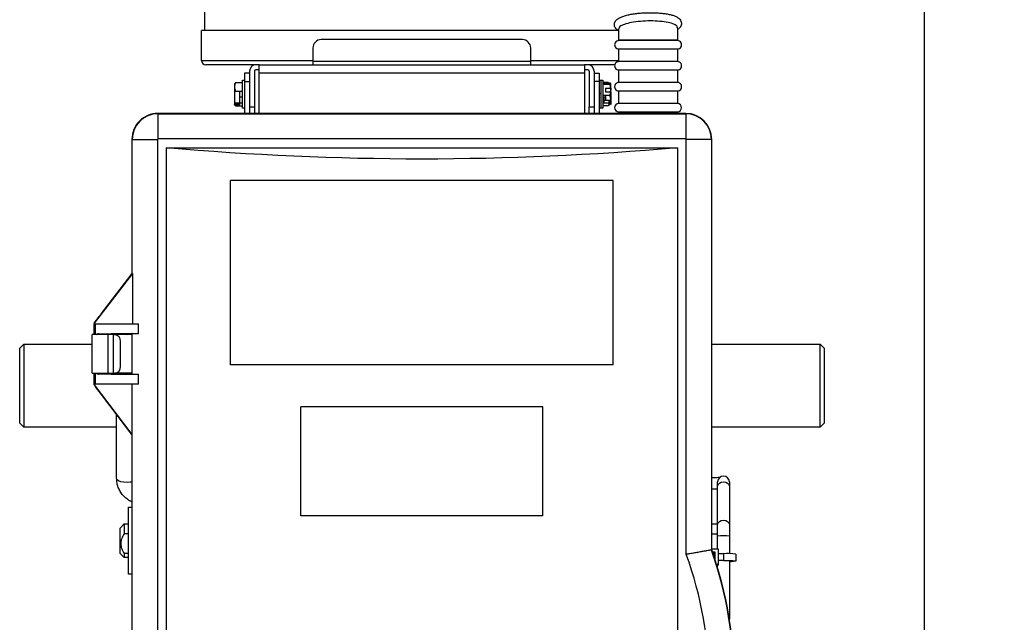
# Model space of a CAD drawing. Header units: inches. Extents: x 170 to 284, y 215 to 248.
# Tile 412 of 656: x 206.466 to 206.964, y 224.713 to 225.018. Entities that reach past the tile are written whole.
import ezdxf

# ---------------------------------------------------------------- set-up
doc = ezdxf.new("R2010")
doc.units = ezdxf.units.IN
doc.header["$LTSCALE"] = 0.25
doc.header["$MEASUREMENT"] = 0
doc.layers.add('ANNOTATIONS', color=1, linetype='Continuous')
doc.layers.add('RH FRONT OF HOOD', color=7, linetype='Continuous')
doc.styles.add('ARIAL', font='arial.ttf', dxfattribs={"height": 0.09375})
doc.dimstyles.new('STANDARD$0', dxfattribs={"dimtxt": 0.09375, "dimasz": 0.09375, "dimexe": 0.03125, "dimexo": 0.046875, "dimgap": 0.09, "dimtad": 0, "dimtih": 1, "dimtoh": 1, "dimdec": 4, "dimzin": 0, "dimdsep": 46, "dimtxsty": 'ARIAL', "dimcen": 0.09, "dimadec": 0, "dimazin": 0, "dimtfac": 1, "dimtdec": 4, "dimtofl": 0, "dimtmove": 0, "dimatfit": 1, "dimfxl": 1, "dimtolj": 1, "dimtzin": 0, "dimarcsym": 0})

# ---------------------------------------------------------------- blocks, each defined once
blk = doc.blocks.new('*D74')
at = {"layer": 'ANNOTATIONS', "color": 0, "lineweight": -2, "transparency": 16777216}
for p, q in [((206.7252508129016, 225.0675806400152), (206.7252508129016, 225.673125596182)), ((206.9236138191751, 224.5588557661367), (206.9236138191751, 225.673125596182)), ((206.6315008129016, 225.641875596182), (206.5377508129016, 225.641875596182)), ((207.0173638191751, 225.641875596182), (207.1111138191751, 225.641875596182))]:
    blk.add_line(p, q, dxfattribs=at)
at = {"layer": 'ANNOTATIONS', "color": 0, "transparency": 16777216}
for points in [[(206.6315008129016, 225.657500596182), (206.6315008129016, 225.626250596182), (206.7252508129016, 225.641875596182)], [(207.0173638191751, 225.657500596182), (207.0173638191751, 225.626250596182), (206.9236138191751, 225.641875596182)]]:
    blk.add_solid(points, dxfattribs=at)
at = {"layer": 'defpoints', "color": 0, "transparency": 16777216}
for p in [(206.9236138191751, 225.641875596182), (206.7252508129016, 225.0207056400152), (206.9236138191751, 224.5119807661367)]:
    blk.add_point(p, dxfattribs=at)
at = {"layer": 'ANNOTATIONS', "color": 0, "transparency": 16777216, "insert": (207.25499129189, 225.641875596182), "char_height": 0.09375, "attachment_point": 5, "style": 'ARIAL'}
blk.add_mtext('\\A1;5"', dxfattribs=at)

msp = doc.modelspace()

# ---------------------------------------------------------------- linework, layer by layer
at = {"layer": 'RH FRONT OF HOOD'}
for p, q in [((206.5594937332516, 225.0124400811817), (206.5594937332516, 225.0760189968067)), ((206.5578830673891, 224.9971980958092), (206.5578830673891, 225.0124400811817)), ((206.7687492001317, 225.0124400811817), (206.5578830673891, 225.0124400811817)), ((206.7201612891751, 225.0077945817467), (206.6184350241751, 225.0077945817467)), ((206.7985786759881, 225.0074564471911), (206.7689085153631, 225.0074564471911)), ((206.7985786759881, 225.0073062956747), (206.7689085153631, 225.0073062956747)), ((206.7808331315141, 225.0074564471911), (206.7808331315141, 225.0073062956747)), ((206.6141964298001, 225.0035559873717), (206.6141964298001, 224.9967742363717)), ((206.7243998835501, 224.9967742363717), (206.7243998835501, 225.0035559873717)), ((206.7689085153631, 224.9967098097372), (206.7689085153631, 225.0030677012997)), ((206.7689085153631, 225.0030677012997), (206.7985786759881, 225.0030677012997)), ((206.7985786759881, 225.0030677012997), (206.7985786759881, 224.9967098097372)), ((206.5578830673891, 224.9971980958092), (206.6141964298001, 224.9971980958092)), ((206.5853739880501, 224.9950787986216), (206.5600023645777, 224.9950787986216)), ((206.5870694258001, 224.9950787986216), (206.5853739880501, 224.9950787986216)), ((206.5870694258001, 224.9908402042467), (206.5870694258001, 224.9950787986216)), ((206.5870694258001, 224.9950787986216), (206.7515268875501, 224.9950787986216)), ((206.7243998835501, 224.9967742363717), (206.6141964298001, 224.9967742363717)), ((206.6141964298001, 224.9967742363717), (206.6141964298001, 224.9950787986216)), ((206.7243998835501, 224.9971980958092), (206.7689085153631, 224.9971980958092)), ((206.7243998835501, 224.9950787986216), (206.7243998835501, 224.9967742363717)), ((206.7515268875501, 224.9950787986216), (206.7515268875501, 224.9908402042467)), ((206.7532223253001, 224.9950787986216), (206.7515268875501, 224.9950787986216)), ((206.766846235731, 224.9950787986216), (206.7532223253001, 224.9950787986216)), ((206.7985786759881, 224.9967098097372), (206.7689085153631, 224.9967098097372)), ((206.5796094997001, 224.9908402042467), (206.5796094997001, 224.9866016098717)), ((206.5821526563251, 224.9908402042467), (206.5796094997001, 224.9908402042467)), ((206.5821526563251, 224.9918574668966), (206.5821526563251, 224.9738858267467)), ((206.5846958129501, 224.9918574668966), (206.5846958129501, 224.9738858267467)), ((206.5870694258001, 224.9925356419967), (206.5853739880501, 224.9925356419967)), ((206.7515268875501, 224.9908402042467), (206.5870694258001, 224.9908402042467)), ((206.5870694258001, 224.9704681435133), (206.5870694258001, 224.9908402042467)), ((206.7532223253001, 224.9925356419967), (206.7515268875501, 224.9925356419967)), ((206.7515268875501, 224.9911792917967), (206.751544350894, 224.9911792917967)), ((206.7515268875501, 224.9908402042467), (206.7515268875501, 224.9704681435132)), ((206.7515571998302, 224.9911792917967), (206.751544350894, 224.9911792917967)), ((206.7539005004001, 224.9918574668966), (206.7539005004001, 224.9738858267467)), ((206.7564436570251, 224.9918574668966), (206.7564436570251, 224.9738858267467)), ((206.7564436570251, 224.9908402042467), (206.7589868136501, 224.9908402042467)), ((206.7589868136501, 224.9908402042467), (206.7589868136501, 224.9866016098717)), ((206.7689085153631, 224.9861133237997), (206.7689085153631, 224.9924712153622)), ((206.7689085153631, 224.9924712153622), (206.7985786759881, 224.9924712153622)), ((206.7985786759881, 224.9924712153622), (206.7985786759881, 224.9861133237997)), ((206.5744892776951, 224.9854460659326), (206.5744892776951, 224.9755290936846)), ((206.5749979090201, 224.9861166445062), (206.5785583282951, 224.9861166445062)), ((206.5785583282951, 224.9872628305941), (206.5796094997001, 224.9872628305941)), ((206.5785583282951, 224.9732246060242), (206.5785583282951, 224.9872628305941)), ((206.5796094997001, 224.9866016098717), (206.5796094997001, 224.9704681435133)), ((206.5796094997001, 224.9866016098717), (206.5821526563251, 224.9866016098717)), ((206.5821526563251, 224.9866016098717), (206.5821526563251, 224.9704681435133)), ((206.7564436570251, 224.9866016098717), (206.7564436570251, 224.9704681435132)), ((206.7589868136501, 224.9866016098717), (206.7564436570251, 224.9866016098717)), ((206.7589868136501, 224.9872628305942), (206.7598345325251, 224.9872628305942)), ((206.7589868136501, 224.9866016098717), (206.7589868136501, 224.9704681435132)), ((206.7598345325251, 224.9872628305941), (206.7608857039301, 224.9872628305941)), ((206.7598345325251, 224.9872628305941), (206.7598345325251, 224.9732246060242)), ((206.7608857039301, 224.9872628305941), (206.7608857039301, 224.9732246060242)), ((206.7635984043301, 224.9861418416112), (206.7608857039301, 224.9861418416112)), ((206.7644461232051, 224.9858384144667), (206.7608857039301, 224.9858384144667)), ((206.7644461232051, 224.9851848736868), (206.7608857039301, 224.9851848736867)), ((206.7638650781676, 224.9857183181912), (206.7635984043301, 224.9861418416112)), ((206.7649547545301, 224.983238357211), (206.7649547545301, 224.9854460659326)), ((206.7985786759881, 224.9861133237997), (206.7689085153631, 224.9861133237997)), ((206.5749979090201, 224.9816959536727), (206.5785583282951, 224.9816959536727)), ((206.5772019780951, 224.9758230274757), (206.5772019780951, 224.9816959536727)), ((206.7589868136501, 224.9807893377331), (206.7598345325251, 224.9807893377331)), ((206.7589868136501, 224.9806157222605), (206.7598345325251, 224.9806157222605)), ((206.7622420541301, 224.9833177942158), (206.7622420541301, 224.9814572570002)), ((206.7622420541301, 224.9833177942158), (206.7648477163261, 224.9833177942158)), ((206.7622420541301, 224.9814572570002), (206.7648477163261, 224.9814572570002)), ((206.7649547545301, 224.9813778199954), (206.7649547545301, 224.983238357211)), ((206.7649547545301, 224.9813778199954), (206.7649547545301, 224.9750458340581)), ((206.7689085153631, 224.9755168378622), (206.7689085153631, 224.9818747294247)), ((206.7689085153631, 224.9818747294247), (206.7985786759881, 224.9818747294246)), ((206.7985786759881, 224.9818747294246), (206.7985786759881, 224.9755168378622)), ((206.5744892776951, 224.9753593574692), (206.5744892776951, 224.9750461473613)), ((206.5744892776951, 224.9750461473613), (206.5744892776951, 224.9750413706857)), ((206.5746321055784, 224.9747842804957), (206.5744892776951, 224.9750413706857)), ((206.5772019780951, 224.9753383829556), (206.574596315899, 224.9753383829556)), ((206.5749979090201, 224.9758230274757), (206.5785583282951, 224.9758230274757)), ((206.5772019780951, 224.9787914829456), (206.5785583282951, 224.9787914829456)), ((206.5772019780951, 224.9748554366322), (206.5772019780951, 224.9753383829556)), ((206.7644461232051, 224.9795901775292), (206.7608857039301, 224.9795901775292)), ((206.7622420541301, 224.9787019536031), (206.7608857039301, 224.9787019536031)), ((206.7613943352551, 224.9758873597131), (206.7608857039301, 224.9758873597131)), ((206.7613943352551, 224.9787019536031), (206.7613943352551, 224.9772481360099)), ((206.7613943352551, 224.9772481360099), (206.7613943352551, 224.9757994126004)), ((206.7613943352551, 224.9772481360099), (206.7622420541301, 224.9772481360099)), ((206.7613943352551, 224.9757994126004), (206.7639999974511, 224.9757994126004)), ((206.7622420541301, 224.9795901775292), (206.7622420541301, 224.9771696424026)), ((206.7622420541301, 224.9771696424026), (206.7648477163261, 224.9771696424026)), ((206.7641070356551, 224.9750413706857), (206.7639343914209, 224.9747306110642)), ((206.7641070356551, 224.9759372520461), (206.7641070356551, 224.9771696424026)), ((206.7641070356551, 224.9750413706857), (206.7641070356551, 224.9759372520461)), ((206.7644461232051, 224.9753025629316), (206.7645454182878, 224.9752262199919)), ((206.7985786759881, 224.9755168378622), (206.7689085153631, 224.9755168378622)), ((206.8028175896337, 224.9704681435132), (206.5357861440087, 224.9704681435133)), ((206.5357861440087, 224.9704681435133), (206.5357861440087, 224.9703162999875)), ((206.5357861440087, 224.9703162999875), (206.8028175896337, 224.9703162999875)), ((206.5357861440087, 224.9703162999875), (206.5357861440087, 224.9576024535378)), ((206.5772019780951, 224.9748554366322), (206.574596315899, 224.9748554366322)), ((206.5749979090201, 224.9743707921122), (206.5785583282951, 224.9743707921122)), ((206.5796094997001, 224.9732246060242), (206.5785583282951, 224.9732246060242)), ((206.5821526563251, 224.9738858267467), (206.5846958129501, 224.9738858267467)), ((206.5846958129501, 224.9738858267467), (206.5846958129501, 224.9704681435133)), ((206.7539005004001, 224.9738858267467), (206.7564436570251, 224.9738858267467)), ((206.7539005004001, 224.9704681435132), (206.7539005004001, 224.9738858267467)), ((206.7598345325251, 224.9732246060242), (206.7589868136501, 224.9732246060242)), ((206.7608857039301, 224.9732246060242), (206.7598345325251, 224.9732246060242)), ((206.7635984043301, 224.9743455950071), (206.7608857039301, 224.9743455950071)), ((206.7638650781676, 224.9747691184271), (206.7635984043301, 224.9743455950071)), ((206.7689085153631, 224.9704681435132), (206.7689085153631, 224.9712782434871)), ((206.7689085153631, 224.9712782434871), (206.7985786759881, 224.9712782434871)), ((206.7985786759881, 224.9712782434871), (206.7985786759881, 224.9704681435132)), ((206.8028175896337, 224.9703162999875), (206.8028175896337, 224.9704681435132)), ((206.8028175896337, 224.9703162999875), (206.8028175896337, 224.9576024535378)), ((206.5228522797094, 224.9573824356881), (206.5227004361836, 224.9573824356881)), ((206.5227004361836, 224.9573824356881), (206.5227004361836, 224.8894386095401)), ((206.5228522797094, 224.9573824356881), (206.535566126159, 224.9573824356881)), ((206.5228522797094, 224.8895649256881), (206.5228522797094, 224.9573824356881)), ((206.535566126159, 224.9573824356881), (206.535566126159, 224.4063651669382)), ((206.8028175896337, 224.9576024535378), (206.5357861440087, 224.9576024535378)), ((206.8030376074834, 224.7475123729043), (206.8030376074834, 224.9573824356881)), ((206.815751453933, 224.9573824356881), (206.8030376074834, 224.9573824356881)), ((206.815751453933, 224.9573824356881), (206.815751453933, 224.749728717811)), ((206.8159032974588, 224.9573824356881), (206.815751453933, 224.9573824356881)), ((206.8159032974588, 224.7497547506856), (206.8159032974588, 224.9573824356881)), ((206.5400247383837, 224.9531438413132), (206.5400247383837, 224.4106037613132)), ((206.5400247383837, 224.9531438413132), (206.7985789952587, 224.9531438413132)), ((206.7985789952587, 224.9531438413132), (206.7985789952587, 224.6933095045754)), ((206.572484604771, 224.8433103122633), (206.572484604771, 224.9365593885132)), ((206.7661191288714, 224.9365593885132), (206.572484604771, 224.9365593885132)), ((206.7661191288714, 224.8433103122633), (206.7661191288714, 224.9365593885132)), ((206.5228888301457, 224.8895649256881), (206.5036029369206, 224.8644378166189)), ((206.5072400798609, 224.8692956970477), (206.5227737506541, 224.8895341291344)), ((206.5227172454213, 224.8895341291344), (206.5227408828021, 224.8895649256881)), ((206.5227172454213, 224.8895649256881), (206.5227172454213, 224.8895341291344)), ((206.5228522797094, 224.8895649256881), (206.5227172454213, 224.8895649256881)), ((206.5227737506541, 224.8895341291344), (206.5227172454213, 224.8895341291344)), ((206.5228888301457, 224.8895649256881), (206.5228522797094, 224.8895649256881)), ((206.5228888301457, 224.8895649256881), (206.5228888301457, 224.8641333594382)), ((206.5072240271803, 224.8692740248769), (206.5061212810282, 224.8678367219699)), ((206.5061492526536, 224.8678744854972), (206.5061212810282, 224.8678367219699)), ((206.5072240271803, 224.8692740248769), (206.5072400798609, 224.8692956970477)), ((206.5033724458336, 224.8641333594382), (206.5042586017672, 224.8641333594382)), ((206.5033724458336, 224.8641333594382), (206.5033724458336, 224.8586231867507)), ((206.5036029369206, 224.8644378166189), (206.5036029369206, 224.8641333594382)), ((206.5042586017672, 224.8641333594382), (206.52601744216, 224.8641333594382)), ((206.5042586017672, 224.8586231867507), (206.5042586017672, 224.8641333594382)), ((206.52601744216, 224.8592873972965), (206.52601744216, 224.8641333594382)), ((206.5025247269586, 224.8391256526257), (206.5025247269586, 224.8586231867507)), ((206.5105937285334, 224.8586231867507), (206.5025247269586, 224.8586231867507)), ((206.5057606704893, 224.8590863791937), (206.52601744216, 224.8592873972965)), ((206.5105937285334, 224.8391256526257), (206.5105937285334, 224.8586231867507)), ((206.513302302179, 224.8586231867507), (206.5105937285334, 224.8586231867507)), ((206.5105971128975, 224.8586231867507), (206.5105971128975, 224.8590787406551)), ((206.5131347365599, 224.8590470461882), (206.5122565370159, 224.8590470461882)), ((206.5227004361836, 224.8591401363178), (206.5131347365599, 224.8590470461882)), ((206.513302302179, 224.8586231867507), (206.51403644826, 224.8586231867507)), ((206.513302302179, 224.8391256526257), (206.513302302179, 224.8586231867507)), ((206.5227004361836, 224.8586231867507), (206.51403644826, 224.8586231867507)), ((206.5197322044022, 224.8586231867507), (206.5203915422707, 224.8591176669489)), ((206.5228522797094, 224.8592160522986), (206.5227004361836, 224.8591401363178)), ((206.5227004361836, 224.8591401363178), (206.5227004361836, 224.8386087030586)), ((206.5228522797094, 224.8385327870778), (206.5228522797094, 224.8592160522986)), ((206.4659055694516, 224.8517803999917), (206.4679400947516, 224.8538149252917)), ((206.4659055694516, 224.8139382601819), (206.4659055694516, 224.8517803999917)), ((206.4679400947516, 224.8538149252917), (206.5025247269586, 224.8538149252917)), ((206.4679400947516, 224.8538149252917), (206.4679400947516, 224.8118571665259)), ((206.5169730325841, 224.8425165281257), (206.5169730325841, 224.8552323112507)), ((206.8159032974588, 224.8538149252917), (206.8707761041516, 224.8538149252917)), ((206.8707761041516, 224.8538149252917), (206.8728106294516, 224.8517803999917)), ((206.8707761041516, 224.8118571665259), (206.8707761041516, 224.8538149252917)), ((206.8728106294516, 224.8517803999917), (206.8728106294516, 224.8139382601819)), ((206.7661191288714, 224.8433103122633), (206.572484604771, 224.8433103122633)), ((206.5025247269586, 224.8391256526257), (206.5105937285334, 224.8391256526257)), ((206.5033724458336, 224.8391256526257), (206.5033724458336, 224.8336154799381)), ((206.5042586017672, 224.8336154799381), (206.5042586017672, 224.8391256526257)), ((206.52601744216, 224.8384614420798), (206.5057606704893, 224.8386624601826)), ((206.5105937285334, 224.8391256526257), (206.513302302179, 224.8391256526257)), ((206.5105971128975, 224.8386700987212), (206.5105971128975, 224.8391256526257)), ((206.5122565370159, 224.8387017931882), (206.5131347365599, 224.8387017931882)), ((206.5131347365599, 224.8387017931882), (206.5227004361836, 224.8386087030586)), ((206.513302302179, 224.8391256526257), (206.51403644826, 224.8391256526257)), ((206.5227004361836, 224.8391256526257), (206.51403644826, 224.8391256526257)), ((206.5149520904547, 224.8386841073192), (206.5149520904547, 224.8391256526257)), ((206.5227004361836, 224.8386087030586), (206.5228522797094, 224.8385327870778)), ((206.52601744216, 224.8336154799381), (206.52601744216, 224.8384614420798)), ((206.5042586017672, 224.8336154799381), (206.5033724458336, 224.8336154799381)), ((206.5035856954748, 224.8333318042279), (206.5035856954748, 224.8336154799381)), ((206.5035856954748, 224.8333318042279), (206.5226758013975, 224.8081839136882)), ((206.52601744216, 224.8336154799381), (206.5042586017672, 224.8336154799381)), ((206.5228642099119, 224.8081839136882), (206.5228642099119, 224.8336154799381)), ((206.5072240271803, 224.8284198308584), (206.5061101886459, 224.8298871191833)), ((206.5225853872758, 224.8081839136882), (206.5072240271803, 224.8284198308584)), ((206.6080536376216, 224.7670156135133), (206.6080536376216, 224.8221173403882)), ((206.7305500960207, 224.8221173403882), (206.6080536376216, 224.8221173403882)), ((206.7305500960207, 224.7670156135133), (206.7305500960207, 224.8221173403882)), ((206.5149520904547, 224.7858426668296), (206.5149520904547, 224.8182394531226)), ((206.5149520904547, 224.8118571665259), (206.4679400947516, 224.8118571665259)), ((206.8707761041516, 224.8118571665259), (206.8159032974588, 224.8118571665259)), ((206.5225853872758, 224.8081839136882), (206.5226758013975, 224.8081839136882)), ((206.5228642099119, 224.8081839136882), (206.5226758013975, 224.8081839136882)), ((206.5227004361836, 224.8081839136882), (206.5227004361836, 224.5554373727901)), ((206.5228522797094, 224.5555636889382), (206.5228522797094, 224.8081839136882)), ((206.8189239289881, 224.7819752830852), (206.8189239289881, 224.7841555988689)), ((206.8189239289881, 224.7625976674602), (206.8189239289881, 224.7819752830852)), ((206.8248579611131, 224.7841555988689), (206.8248579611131, 224.7819752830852)), ((206.8248579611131, 224.7819752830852), (206.8248579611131, 224.7625976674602)), ((206.5209473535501, 224.7713895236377), (206.5227004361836, 224.7713895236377)), ((206.5209473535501, 224.7374807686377), (206.5209473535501, 224.7713895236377)), ((206.7305500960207, 224.7670156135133), (206.6080536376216, 224.7670156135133)), ((206.5167087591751, 224.7608608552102), (206.5187432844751, 224.7628953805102)), ((206.5187432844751, 224.7628953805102), (206.5209473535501, 224.7628953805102)), ((206.5187432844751, 224.7628953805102), (206.5187432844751, 224.7579842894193)), ((206.8159032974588, 224.7628953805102), (206.8189239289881, 224.7628953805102)), ((206.8189239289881, 224.7567401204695), (206.8189239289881, 224.7625976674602)), ((206.8248579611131, 224.7625976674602), (206.8248579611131, 224.7567401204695)), ((206.5167087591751, 224.7607088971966), (206.5167087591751, 224.7608608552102)), ((206.5167087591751, 224.7480094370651), (206.5167087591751, 224.7607088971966)), ((206.5209473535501, 224.7579842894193), (206.5187432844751, 224.7579842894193)), ((206.8159032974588, 224.7579842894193), (206.8189239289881, 224.7579842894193)), ((206.8189239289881, 224.750358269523), (206.8189239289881, 224.7567401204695)), ((206.8248579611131, 224.7567401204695), (206.8248579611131, 224.7478405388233)), ((206.5187432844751, 224.7459749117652), (206.5167087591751, 224.7480094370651)), ((206.5209473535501, 224.7479757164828), (206.5187432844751, 224.7479757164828)), ((206.5187432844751, 224.7479757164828), (206.5187432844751, 224.7459749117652)), ((206.5209473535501, 224.7459749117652), (206.5187432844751, 224.7459749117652)), ((206.8159032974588, 224.7497547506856), (206.815751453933, 224.749728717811)), ((206.8159032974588, 224.750358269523), (206.8192121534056, 224.750358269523)), ((206.8162258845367, 224.7488344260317), (206.8175506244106, 224.7488344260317)), ((206.8169741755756, 224.748262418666), (206.8164238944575, 224.748262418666)), ((206.8169741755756, 224.7466430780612), (206.8169741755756, 224.748262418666)), ((206.8169741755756, 224.7479757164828), (206.8175506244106, 224.7479757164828)), ((206.8175506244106, 224.7488344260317), (206.8175506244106, 224.7448969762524)), ((206.8192121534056, 224.750358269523), (206.8192121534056, 224.7424004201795)), ((206.8218909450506, 224.7478792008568), (206.8192121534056, 224.7478792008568)), ((206.8218909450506, 224.7478089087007), (206.8192121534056, 224.7478089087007)), ((206.8218909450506, 224.7478792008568), (206.8218909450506, 224.7444928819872)), ((206.8281640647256, 224.7475540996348), (206.8281640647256, 224.7441677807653)), ((206.8192121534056, 224.7424004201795), (206.818344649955, 224.7424004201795)), ((206.8192121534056, 224.7421368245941), (206.8184264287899, 224.7421368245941)), ((206.8189239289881, 224.7405052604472), (206.8189239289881, 224.7421368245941)), ((206.8218909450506, 224.7444928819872), (206.8192121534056, 224.7444928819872)), ((206.8218909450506, 224.7444225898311), (206.8192121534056, 224.7444225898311)), ((206.8192121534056, 224.7424004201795), (206.8192121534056, 224.7421368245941)), ((206.8248579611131, 224.7443709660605), (206.8248579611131, 224.7148237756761)), ((206.5227004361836, 224.7374807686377), (206.5209473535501, 224.7374807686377))]:
    msp.add_line(p, q, dxfattribs=at)
at = {"layer": 'RH FRONT OF HOOD', "flags": 128}
for points in [[(206.5227004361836, 224.7841092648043), (206.5218320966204, 224.7839701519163), (206.5202079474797, 224.783873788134), (206.518583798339, 224.7839701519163), (206.5171186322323, 224.784249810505), (206.5159558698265, 224.7846853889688), (206.5152093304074, 224.7852342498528), (206.5149520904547, 224.7858426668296)], [(206.8189239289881, 224.7819752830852), (206.8191497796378, 224.7828186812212), (206.8197929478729, 224.7835336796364), (206.8207555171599, 224.7840114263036), (206.8218909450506, 224.7841791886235), (206.8230263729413, 224.7840114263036), (206.8239889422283, 224.7835336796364), (206.8246321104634, 224.7828186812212), (206.8248579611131, 224.7819752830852), (206.8248579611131, 224.7819752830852)], [(206.8189239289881, 224.7625976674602), (206.8191497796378, 224.7634410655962), (206.8197929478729, 224.7641560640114), (206.8207555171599, 224.7646338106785), (206.8218909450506, 224.7648015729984), (206.8230263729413, 224.7646338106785), (206.8239889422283, 224.7641560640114), (206.8246321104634, 224.7634410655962), (206.8248579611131, 224.7625976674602), (206.8248579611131, 224.7625976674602)], [(206.8175506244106, 224.747434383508), (206.8172148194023, 224.7474753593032), (206.8169741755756, 224.7475540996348)], [(206.8218909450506, 224.7444928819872), (206.8236076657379, 224.7444804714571), (206.8251933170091, 224.744444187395), (206.8265268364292, 224.7443868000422), (206.8275064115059, 224.7443126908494), (206.8280572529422, 224.744227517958), (206.828137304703, 224.7441377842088), (206.8277404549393, 224.7440503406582), (206.82689700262, 224.7439718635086), (206.8266372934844, 224.74395521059)]]:
    msp.add_lwpolyline(points, dxfattribs=at)
at = {"layer": 'RH FRONT OF HOOD'}
for centre, radius, start, end in [((206.6184350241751, 225.0035559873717), 0.004238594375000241, 90, 180), ((206.7201612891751, 225.0035559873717), 0.004238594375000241, 0, 90), ((206.7689085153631, 225.0051869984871), 0.0021192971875, 89.99999999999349, 270.0000000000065), ((206.7985786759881, 225.0051869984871), 0.002119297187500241, 269.9999999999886, 90.00000000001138), ((206.5600023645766, 224.9971980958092), 0.0021192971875, 180, 269.9999999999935), ((206.5853739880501, 224.9918574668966), 0.003221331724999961, 90, 180), ((206.7532223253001, 224.9918574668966), 0.003221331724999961, 0, 90), ((206.7689085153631, 224.9945905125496), 0.002119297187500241, 89.99999999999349, 270.0000000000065), ((206.7985786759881, 224.9945905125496), 0.0021192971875, 269.9999999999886, 90.00000000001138), ((206.5853739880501, 224.9918574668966), 0.000678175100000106, 90, 180), ((206.7532223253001, 224.9918574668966), 0.0006781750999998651, 0, 90), ((206.7689085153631, 224.9839940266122), 0.0021192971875, 89.99999999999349, 270.0000000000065), ((206.7985786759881, 224.9839940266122), 0.002119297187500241, 269.9999999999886, 90.00000000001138), ((206.7689085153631, 224.9733975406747), 0.0021192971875, 90, 270), ((206.7985786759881, 224.9733975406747), 0.002119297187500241, 270, 90), ((206.5357861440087, 224.9573824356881), 0.01308570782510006, 89.99999999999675, 180), ((206.5357861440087, 224.9573824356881), 0.01293386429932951, 90, 180), ((206.8028175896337, 224.9573824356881), 0.01308570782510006, 0, 90), ((206.8028175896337, 224.9573824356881), 0.01293386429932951, 0, 90), ((206.5357861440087, 224.9573824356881), 0.0002200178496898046, 90, 180), ((206.8028175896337, 224.9573824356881), 0.0002200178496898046, 0, 90), ((206.5137917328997, 224.8554442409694), 0.003188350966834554, 356.1887389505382, 85.59805034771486), ((206.5137917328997, 224.8423045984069), 0.003188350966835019, 274.4019496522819, 3.811261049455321), ((206.8218909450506, 224.7841555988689), 0.002967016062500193, 0, 180), ((206.8218909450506, 224.7375775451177), 0.01939091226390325, 81.1985614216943, 98.80143857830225), ((206.6237164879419, 224.6818738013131), 0.1909567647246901, 339.8953900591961, 20.10460994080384), ((206.6237164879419, 224.6818738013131), 0.2036706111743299, 340.5393080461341, 19.46069195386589), ((206.6237164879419, 224.6818738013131), 0.2038224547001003, 340.5466287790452, 19.45337122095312), ((206.823546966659, 224.7191483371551), 0.02877854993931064, 80.76783092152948, 93.29882816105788), ((206.8251481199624, 224.7506366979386), 0.006678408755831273, 267.5098690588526, 284.388856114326)]:
    msp.add_arc(centre, radius, start, end, dxfattribs=at)
at = {"layer": 'RH FRONT OF HOOD', "extrusion": (0, 0, -1)}
for centre, major_axis, ratio, start_param, end_param in [((206.6693018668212, 225.4368499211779), (0.847718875, -8.599291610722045e-16), 0.5773502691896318, 1.417698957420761, 1.723893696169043), ((206.5074414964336, 224.8694985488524), (-0.004238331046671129, -0.005634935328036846), 0.008384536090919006, 0.4491018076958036, 1.272135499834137), ((206.5074414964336, 224.8590470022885), (0.00481504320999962, 5.896727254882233e-19), 0.008726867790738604, 4.35580188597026, 6.28214058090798), ((206.535566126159, 224.8592141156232), (0.012715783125, 1.557234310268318e-18), 0.008726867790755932, 3.159045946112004, 3.86291725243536), ((206.5074414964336, 224.8387018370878), (0.00481504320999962, 5.896727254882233e-19), 0.008726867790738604, 0.00104472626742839, 1.927383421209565), ((206.535566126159, 224.8385347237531), (0.012715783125, 1.557234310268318e-18), 0.00872686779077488, 2.420268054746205, 3.124139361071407), ((206.5074414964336, 224.8281929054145), (0.004238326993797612, -0.005695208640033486), 0.008359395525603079, 1.879063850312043, 2.702097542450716)]:
    msp.add_ellipse(centre, major_axis=major_axis, ratio=ratio, start_param=start_param, end_param=end_param, dxfattribs=at)
at = {"layer": 'RH FRONT OF HOOD'}
for points, knots in [([(206.7688746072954, 225.0122664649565), (206.7686979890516, 225.0123550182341), (206.7681754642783, 225.012617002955), (206.7675317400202, 225.013220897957), (206.7669172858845, 225.0141212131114), (206.7666428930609, 225.015197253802), (206.7667375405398, 225.0159759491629), (206.7669617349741, 225.0166688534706), (206.7673133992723, 225.0173156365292), (206.7680326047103, 225.0180689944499), (206.7690514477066, 225.0187667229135), (206.7704683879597, 225.0194243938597), (206.7723142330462, 225.0200211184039), (206.7744519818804, 225.0205164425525), (206.7767700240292, 225.020903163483), (206.779232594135, 225.0211867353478), (206.7817919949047, 225.0213667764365), (206.7843909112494, 225.0214414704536), (206.7869674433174, 225.0214097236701), (206.7894596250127, 225.0212718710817), (206.7918093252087, 225.0210294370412), (206.7939668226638, 225.0206835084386), (206.795896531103, 225.0202311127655), (206.7975864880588, 225.0196516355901), (206.7988615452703, 225.0189809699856), (206.7997959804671, 225.0181724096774), (206.8003978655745, 225.0172624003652), (206.8006740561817, 225.0161647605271), (206.8005177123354, 225.0150457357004), (206.8000102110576, 225.0141059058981), (206.7993546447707, 225.0133935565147), (206.7988078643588, 225.0130404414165), (206.7985414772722, 225.0128684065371)], [0, 0, 0, 0, 0.01609403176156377, 0.04761416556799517, 0.07495666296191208, 0.1009709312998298, 0.1270341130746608, 0.1305396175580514, 0.1554402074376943, 0.183573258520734, 0.2174120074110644, 0.2602898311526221, 0.3054417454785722, 0.3483529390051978, 0.3900519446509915, 0.4311581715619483, 0.471968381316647, 0.5126489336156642, 0.5533157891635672, 0.5940459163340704, 0.6349527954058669, 0.6762064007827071, 0.7181003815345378, 0.7612246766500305, 0.8068897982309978, 0.8382893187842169, 0.8655982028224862, 0.8916051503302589, 0.9192572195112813, 0.9454663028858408, 0.9734316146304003, 1, 1, 1, 1]), ([(206.7983209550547, 225.0139427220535), (206.798368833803, 225.014110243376), (206.7985330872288, 225.0146849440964), (206.797036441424, 225.0155989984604), (206.7940439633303, 225.0165191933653), (206.7897851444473, 225.017110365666), (206.7848693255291, 225.0173091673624), (206.7798193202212, 225.017093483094), (206.7751978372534, 225.0164878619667), (206.7715717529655, 225.0155610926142), (206.7692375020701, 225.0144507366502), (206.7690328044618, 225.0136748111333), (206.7689355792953, 225.0133062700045)], [0, 0, 0, 0, 0.04429566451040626, 0.1519612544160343, 0.2594413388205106, 0.3667699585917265, 0.4739979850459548, 0.581176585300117, 0.6883547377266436, 0.7955813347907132, 0.9029073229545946, 1, 1, 1, 1]), ([(206.7689085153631, 225.0074564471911), (206.768907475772, 225.0080932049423), (206.768904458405, 225.0099413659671), (206.7688855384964, 225.011897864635), (206.7688638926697, 225.0131965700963), (206.7688620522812, 225.0133069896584)], [0, 0, 0, 0, 0.3247556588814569, 0.9425888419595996, 1, 1, 1, 1]), ([(206.7985249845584, 225.0139448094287), (206.7985325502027, 225.0134755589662), (206.7985609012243, 225.0117171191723), (206.7985766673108, 225.0095422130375), (206.7985783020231, 225.0078447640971), (206.7985786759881, 225.0074564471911)], [0, 0, 0, 0, 0.2191897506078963, 0.8213779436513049, 1, 1, 1, 1]), ([(206.5749979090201, 224.9861166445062), (206.5747200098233, 224.9853937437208), (206.5745431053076, 224.9846607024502), (206.5745422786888, 224.9835345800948), (206.5745856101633, 224.9831598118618), (206.5747441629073, 224.9824224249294), (206.5748588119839, 224.9820577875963), (206.5749979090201, 224.9816959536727)], [0, 0, 0, 0, 0.4999999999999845, 0.4999999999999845, 0.7499999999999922, 0.7499999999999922, 1, 1, 1, 1]), ([(206.7644461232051, 224.9851848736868), (206.7647240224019, 224.9852917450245), (206.7649009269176, 224.9854001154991), (206.7649017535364, 224.9855665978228), (206.7648584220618, 224.9856220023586), (206.7646998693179, 224.9857310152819), (206.7645852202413, 224.9857849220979), (206.7644461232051, 224.9858384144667)], [0, 0, 0, 0, 0.5000000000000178, 0.5000000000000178, 0.7500000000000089, 0.7500000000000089, 1, 1, 1, 1]), ([(206.7648812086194, 224.9833092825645), (206.764887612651, 224.9832741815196), (206.7650005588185, 224.9826551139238), (206.7647718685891, 224.9820387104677), (206.7645561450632, 224.9814572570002)], [0, 0, 0, 0, 0.05669985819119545, 1, 1, 1, 1]), ([(206.7644461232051, 224.9746490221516), (206.7647240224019, 224.975457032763), (206.7649009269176, 224.976276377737), (206.7649017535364, 224.9775350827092), (206.7648584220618, 224.9779539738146), (206.7646998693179, 224.9787781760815), (206.7645852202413, 224.9791857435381), (206.7644461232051, 224.9795901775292)], [0, 0, 0, 0, 0.5000000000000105, 0.5000000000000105, 0.7500000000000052, 0.7500000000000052, 1, 1, 1, 1]), ([(206.5057606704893, 224.8590863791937), (206.5054995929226, 224.8590373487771), (206.5050603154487, 224.8589548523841), (206.5046481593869, 224.8587138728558), (206.5044809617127, 224.8586161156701)], [0, 0, 0, 0, 0.5943340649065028, 1, 1, 1, 1]), ([(206.5044794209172, 224.8391260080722), (206.5044956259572, 224.8391168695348), (206.5046772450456, 224.8390144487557), (206.5050930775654, 224.8387848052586), (206.5055148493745, 224.8387075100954), (206.5057606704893, 224.8386624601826)], [0, 0, 0, 0, 0.03926405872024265, 0.4400546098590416, 1, 1, 1, 1]), ([(206.5227004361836, 224.7740556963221), (206.5226299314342, 224.7740819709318), (206.5218028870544, 224.7743901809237), (206.5203864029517, 224.7753355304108), (206.5185509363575, 224.7768755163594), (206.5170542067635, 224.77873890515), (206.5159214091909, 224.7808130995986), (206.5152110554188, 224.7829995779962), (206.5149696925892, 224.7847023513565), (206.5149552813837, 224.7856359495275), (206.5149520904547, 224.7858426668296)], [0, 0, 0, 0, 0.01493282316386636, 0.1751670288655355, 0.3350729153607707, 0.4943701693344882, 0.6528322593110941, 0.810345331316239, 0.958006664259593, 1, 1, 1, 1]), ([(206.8159032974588, 224.7864087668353), (206.8159973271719, 224.7864098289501), (206.8166938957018, 224.7864176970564), (206.8178630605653, 224.786451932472), (206.8192992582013, 224.786508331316), (206.819961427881, 224.78655558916), (206.820282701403, 224.7865785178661)], [0, 0, 0, 0, 0.05061055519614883, 0.3749210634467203, 0.6967222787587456, 1, 1, 1, 1]), ([(206.8189239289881, 224.7805600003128), (206.8186146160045, 224.7805464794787), (206.8178004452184, 224.7805108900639), (206.8167408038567, 224.7804830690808), (206.8160032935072, 224.7804751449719), (206.8159032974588, 224.780474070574)], [0, 0, 0, 0, 0.3462358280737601, 0.9113587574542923, 1, 1, 1, 1]), ([(206.5187432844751, 224.7579842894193), (206.5185079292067, 224.7576049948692), (206.5182842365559, 224.7572177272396), (206.5178717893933, 224.7564193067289), (206.5176845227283, 224.7560103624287), (206.5173698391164, 224.7551793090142), (206.5172416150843, 224.7547555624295), (206.5171080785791, 224.7541033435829), (206.5170733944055, 224.7538831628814), (206.5170263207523, 224.7534365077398), (206.5170141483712, 224.7532098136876), (206.5170135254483, 224.7525382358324), (206.5170603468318, 224.7520958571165), (206.5172371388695, 224.7512204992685), (206.517368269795, 224.750784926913), (206.5178443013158, 224.7495275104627), (206.5182690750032, 224.7487399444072), (206.5187432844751, 224.7479757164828)], [0, 0, 0, 0, 0.1250000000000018, 0.1250000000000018, 0.2500000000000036, 0.2500000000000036, 0.3750000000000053, 0.3750000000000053, 0.4375000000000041, 0.4375000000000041, 0.5000000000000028, 0.5000000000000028, 0.6250000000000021, 0.6250000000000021, 0.7500000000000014, 0.7500000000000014, 1, 1, 1, 1]), ([(206.815751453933, 224.749728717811), (206.815736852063, 224.7497262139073), (206.8156407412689, 224.7497097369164), (206.8153795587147, 224.7496649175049), (206.8152728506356, 224.7496466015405), (206.8150193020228, 224.7496030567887), (206.8148718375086, 224.749577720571), (206.8143785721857, 224.7494929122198), (206.8139801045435, 224.7494243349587), (206.8132794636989, 224.7493035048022), (206.8130274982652, 224.7492600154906), (206.8124931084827, 224.749167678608), (206.8122126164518, 224.7491191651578), (206.8113325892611, 224.7489667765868), (206.8106948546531, 224.7488561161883), (206.8096603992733, 224.7486760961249), (206.8093032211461, 224.7486138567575), (206.8085778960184, 224.7484872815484), (206.8078380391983, 224.748357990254), (206.8070696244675, 224.7482233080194), (206.8062867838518, 224.7480858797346), (206.8058864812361, 224.7480154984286), (206.8050795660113, 224.7478733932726), (206.8046739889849, 224.747801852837), (206.8040624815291, 224.7476938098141), (206.8038581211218, 224.7476576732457), (206.803448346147, 224.7475851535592), (206.80324062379, 224.7475483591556), (206.8030376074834, 224.7475123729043)], [0, 0, 0, 0, 0.1249999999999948, 0.1249999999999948, 0.1874999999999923, 0.1874999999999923, 0.2499999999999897, 0.2499999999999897, 0.3749999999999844, 0.3749999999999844, 0.4374999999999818, 0.4374999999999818, 0.4999999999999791, 0.4999999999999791, 0.6249999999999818, 0.6249999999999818, 0.6874999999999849, 0.6874999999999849, 0.749999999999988, 0.8124999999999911, 0.8124999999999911, 0.8749999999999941, 0.8749999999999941, 0.9374999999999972, 0.9374999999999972, 0.9687499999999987, 0.9687499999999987, 1, 1, 1, 1])]:
    msp.add_open_spline(points, degree=3, knots=knots, dxfattribs=at)
for points in [[(206.574596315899, 224.9856319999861), (206.5745606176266, 224.9855684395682), (206.5745249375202, 224.9855048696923), (206.5744892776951, 224.9854412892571)], [(206.7648477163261, 224.9833177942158), (206.7647747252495, 224.9839549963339), (206.764631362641, 224.9845750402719), (206.7644461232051, 224.9851848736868)], [(206.7644461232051, 224.9795901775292), (206.7646317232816, 224.9802011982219), (206.7647757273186, 224.9808288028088), (206.7648477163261, 224.9814572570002)], [(206.7649547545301, 224.9813778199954), (206.7649190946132, 224.9814043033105), (206.7648834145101, 224.9814307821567), (206.7648477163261, 224.9814572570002)], [(206.5744892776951, 224.9755290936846), (206.5745249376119, 224.9754655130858), (206.5745606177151, 224.9754019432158), (206.574596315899, 224.9753383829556)], [(206.574596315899, 224.9748554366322), (206.5745606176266, 224.9749189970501), (206.5745249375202, 224.974982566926), (206.5744892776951, 224.9750461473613)], [(206.574596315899, 224.9753383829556), (206.5746693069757, 224.9755037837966), (206.5748126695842, 224.9756647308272), (206.5749979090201, 224.9758230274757)], [(206.7639999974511, 224.9757994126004), (206.7639270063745, 224.9753032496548), (206.763783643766, 224.9748204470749), (206.7635984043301, 224.9743455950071)], [(206.7641070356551, 224.9759372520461), (206.7640713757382, 224.9758912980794), (206.7640356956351, 224.9758453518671), (206.7639999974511, 224.9757994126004)], [(206.7644461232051, 224.9753025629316), (206.7646317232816, 224.9759135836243), (206.7647757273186, 224.9765411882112), (206.7648477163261, 224.9771696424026)], [(206.5749979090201, 224.9743707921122), (206.5748123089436, 224.9745293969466), (206.5746683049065, 224.974692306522), (206.574596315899, 224.9748554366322)], [(206.4679400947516, 224.8118571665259), (206.4672611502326, 224.812550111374), (206.4665828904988, 224.8132437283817), (206.4659055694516, 224.8139382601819)], [(206.8728106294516, 224.8139382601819), (206.8721333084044, 224.8132437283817), (206.8714550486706, 224.812550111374), (206.8707761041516, 224.8118571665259)]]:
    msp.add_open_spline(points, degree=3, dxfattribs=at)

# ---------------------------------------------------------------- dimensions: what is measured, and where the dimension line sits
at = {"layer": 'ANNOTATIONS'}
dim = msp.add_linear_dim(base=(206.9236138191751, 225.641875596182), p1=(206.7252508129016, 225.0207056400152), p2=(206.9236138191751, 224.5119807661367), text='5"', dimstyle='STANDARD$0', override={"dimarcsym": 1}, dxfattribs=at)
dim.commit()
dim.dimension.update_dxf_attribs({"geometry": '*D74', "text_midpoint": (207.25499129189, 225.641875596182), "dimtype": 160})

doc.saveas('drawing.dxf')
